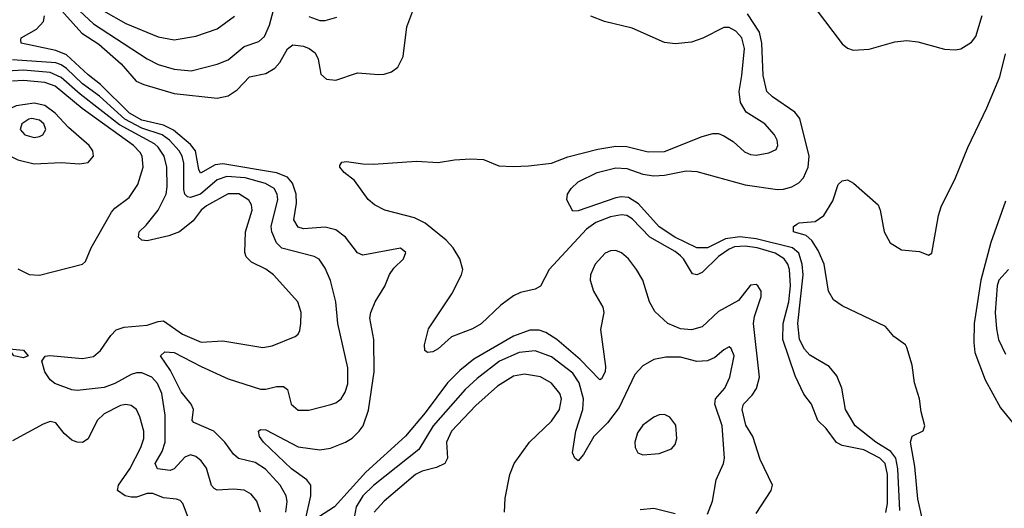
# Model space of a CAD drawing. Header units: inches. Extents: x 1649636 to 1815363, y 506543 to 641975.
# Tile 373 of 656: x 1695156 to 1698812, y 624964 to 626777. Entities that reach past the tile are written whole.
import ezdxf

# ---------------------------------------------------------------- set-up
doc = ezdxf.new("R2010")
doc.units = ezdxf.units.IN
doc.header["$MEASUREMENT"] = 0
doc.layers.add('B6692', color=7, linetype='Continuous')

msp = doc.modelspace()

# ---------------------------------------------------------------- linework, layer by layer
at = {"layer": 'B6692', "color": 5}
for points, elevation in [([(1695290, 626834.6), (1695386.8, 626726.8), (1695450, 626685.8), (1695532.6, 626612.6), (1695589.3, 626549.3), (1695616.7, 626536.7), (1695730, 626503.5), (1695890, 626485.5), (1695930, 626494.7), (1695963.1, 626516.9), (1696010, 626564.4), (1696070, 626576.8), (1696103.1, 626596.9), (1696122.5, 626617.5), (1696150, 626669.2), (1696170, 626684.1), (1696210, 626678.4), (1696231.3, 626670), (1696253.7, 626653.7), (1696264.2, 626630), (1696274.4, 626574.4), (1696295.8, 626555.8), (1696330, 626552.8), (1696410, 626580.2), (1696490, 626573.2), (1696510, 626575.2), (1696536.9, 626583.1), (1696559.7, 626600.3), (1696579.5, 626640.5), (1696594, 626750), (1696615.8, 626810)], 420), ([(1695378.8, 626810), (1695430, 626761.9), (1695630, 626631.7), (1695670, 626610.1), (1695730, 626593.4), (1695793.4, 626586.6), (1695890, 626611.3), (1695930, 626628.1), (1695990, 626677.9), (1696043.6, 626696.4), (1696065.2, 626714.8), (1696083.8, 626756.2), (1696109, 626851)], 440), ([(1698110, 626819.7), (1698210, 626686.9), (1698230, 626671.3), (1698250, 626663.2), (1698310, 626667.5), (1698405.2, 626694.8), (1698450, 626699.2), (1698490, 626695), (1698590, 626667.6), (1698630, 626664.9), (1698650, 626668.9), (1698690, 626692.8), (1698705.5, 626714.5), (1698730, 626792.2)], 360), ([(1696216.2, 624916.2), (1696237.1, 625010), (1696237.1, 625050), (1696221.9, 625070), (1696165.3, 625110), (1696062, 625210), (1696047.1, 625230), (1696042.9, 625250), (1696050, 625256.4), (1696070, 625255.2), (1696190, 625192.5), (1696270, 625181), (1696310, 625187.5), (1696366, 625210), (1696390, 625224.8), (1696417.2, 625250), (1696431.9, 625270), (1696451.8, 625328.2), (1696472.7, 625470), (1696471.5, 625590), (1696455.9, 625670), (1696459.5, 625690), (1696475.4, 625730), (1696511.3, 625788.7), (1696528.8, 625831.2), (1696545.3, 625854.7), (1696580.8, 625890), (1696590, 625913.6), (1696569.8, 625929.7), (1696430, 625903), (1696410, 625911.3), (1696366, 625970), (1696330, 625996.6), (1696290, 626006.7), (1696210, 626001.3), (1696190, 626007), (1696174.2, 626034.2), (1696184, 626096), (1696183.1, 626130), (1696169.6, 626170), (1696150, 626192.3), (1696109.2, 626209.2), (1695910, 626241.4), (1695882.3, 626237.7), (1695827.9, 626207.9), (1695820.9, 626220.9), (1695808.8, 626290), (1695790, 626314.3), (1695726.9, 626366.9), (1695690, 626385.4), (1695610, 626404.5), (1695564.5, 626430), (1695456.8, 626536.8), (1695410, 626571.7), (1695330, 626645.9), (1695290, 626662.6), (1695161.2, 626690), (1695161, 626701), (1695161.3, 626710), (1695218.4, 626741.6), (1695244.2, 626770), (1695248.4, 626791.6)], 420), ([(1695467, 626810), (1695550, 626762.3), (1695670, 626713.3), (1695730, 626701.9), (1695810, 626715.6), (1695890, 626742.5), (1695953.5, 626790)], 460), ([(1696230, 626788.4), (1696270, 626773.7), (1696290, 626773.8), (1696333.6, 626786.4)], 440), ([(1698371.4, 624948.6), (1698378.2, 624981.8), (1698377.6, 625090), (1698369.6, 625130), (1698349, 625150), (1698290, 625181.2), (1698210, 625196.9), (1698188.7, 625208.7), (1698150, 625260.2), (1698119.6, 625290), (1698096.3, 625350), (1698067.5, 625387.5), (1698035.3, 625455.3), (1697989.9, 625590.1), (1697991.2, 625650), (1698012.1, 625730), (1698017.9, 625790), (1698014.6, 625850), (1698008.3, 625870), (1697994.5, 625890), (1697960.4, 625910), (1697894.3, 625930), (1697850, 625936.3), (1697810, 625933.6), (1697790, 625926), (1697750, 625897.8), (1697690, 625838.7), (1697670, 625830.4), (1697653.5, 625833.5), (1697620.5, 625890), (1697610, 625900.3), (1697590, 625916.3), (1697495.4, 625970), (1697430, 626038.5), (1697410, 626050.3), (1697390, 626052.9), (1697350, 626045.6), (1697295.1, 626024.9), (1697260.4, 625999.6), (1697121.9, 625850), (1697090, 625787.9), (1697070, 625776.8), (1697015.5, 625764.5), (1696990, 625752.8), (1696942.6, 625717.4), (1696870, 625648.2), (1696837.1, 625630), (1696759.2, 625600.8), (1696710, 625555.3), (1696690, 625544.8), (1696670, 625542.4), (1696660.7, 625550), (1696659.7, 625570), (1696673.6, 625630), (1696760.8, 625759.3), (1696797.1, 625830), (1696801.1, 625850), (1696790.8, 625890), (1696765.2, 625930), (1696739, 625959), (1696662.2, 626022.2), (1696621.7, 626041.7), (1696512, 626070), (1696473.3, 626090), (1696449.7, 626110), (1696399.6, 626179.6), (1696360.5, 626210), (1696344.2, 626230), (1696344.7, 626235.3), (1696351.9, 626248.1), (1696369, 626251), (1696430, 626241.5), (1696470, 626240.4), (1696630, 626251.4), (1696710, 626246.5), (1696770, 626256.8), (1696830, 626260.2), (1696877.7, 626257.8), (1696934.6, 626234.6), (1696988.1, 626231.9), (1697044.8, 626235.2), (1697130, 626244.2), (1697191.7, 626268.3), (1697303.2, 626296.8), (1697370, 626307.7), (1697410, 626306.9), (1697490, 626286.2), (1697550, 626288.1), (1697690, 626343.2), (1697730, 626354.4), (1697750, 626354), (1697770, 626346), (1697804.7, 626324.7), (1697846.8, 626286.8), (1697870, 626276.3), (1697890, 626274.5), (1697937, 626283), (1697964.9, 626295.1), (1697971, 626310), (1697968.5, 626330), (1697958.2, 626350), (1697922.7, 626390), (1697853.1, 626433.1), (1697831.7, 626470), (1697827.5, 626510), (1697837.7, 626570), (1697846.5, 626670), (1697836.7, 626710), (1697814.7, 626734.7), (1697790, 626747.3), (1697770, 626748.1), (1697692.3, 626707.7), (1697650, 626693.9), (1697590, 626687.8), (1697550, 626692.7), (1697430, 626745), (1697327.6, 626770), (1697276.4, 626790)], 380), ([(1698424.2, 624955.8), (1698416, 625110), (1698408.6, 625150), (1698390, 625175.1), (1698334.2, 625210), (1698258.4, 625270), (1698221.5, 625330), (1698207.9, 625410), (1698190, 625455.1), (1698161.5, 625490), (1698090, 625532.2), (1698070, 625554.2), (1698050.9, 625590), (1698044.5, 625650), (1698064.5, 625830), (1698061.1, 625870), (1698048.6, 625910), (1698025, 625930), (1697890, 625964.3), (1697830, 625971.7), (1697776.6, 625963.4), (1697710, 625930.9), (1697670, 625930.3), (1697588.8, 625970), (1697530, 626008.4), (1697453.5, 626093.5), (1697416.8, 626116.8), (1697390, 626119.9), (1697370, 626115.7), (1697230, 626067.4), (1697210, 626066), (1697188, 626108), (1697189.7, 626129.7), (1697203.5, 626150), (1697230, 626175.3), (1697299.8, 626210), (1697370, 626227), (1697410, 626224.2), (1697470, 626203.3), (1697510, 626197.1), (1697550, 626199.4), (1697630, 626216.1), (1697670, 626213.6), (1697850, 626164.6), (1697970, 626146.2), (1697992.5, 626147.5), (1698023, 626157), (1698048.3, 626171.7), (1698066, 626190), (1698083.3, 626230), (1698086.8, 626270), (1698053, 626410), (1698034.2, 626434.2), (1697951.6, 626490), (1697930.6, 626510), (1697915.8, 626570), (1697911.9, 626690), (1697903.1, 626730), (1697858.7, 626798.7)], 360), ([(1698507.1, 624927.1), (1698490, 624999), (1698478.9, 625118.9), (1698463.7, 625210), (1698470, 625232), (1698510, 625252), (1698516, 625270), (1698502.4, 625322.4), (1698496.8, 625370), (1698477.7, 625430), (1698470, 625495.3), (1698450, 625561.2), (1698445.1, 625570), (1698402, 625602), (1698370, 625639.1), (1698210, 625715.1), (1698177.2, 625737.2), (1698158.4, 625770), (1698142.3, 625870), (1698121.1, 625921.1), (1698097.3, 625957.3), (1698076.5, 625976.5), (1698029.3, 625990), (1698029.3, 626010), (1698041.3, 626018.7), (1698050, 626023), (1698110, 626027.7), (1698141.2, 626050), (1698175.6, 626104.4), (1698194.8, 626165.2), (1698210, 626178.8), (1698230, 626182.8), (1698252, 626170), (1698342.8, 626090), (1698350.4, 626070.4), (1698365.5, 625990), (1698388.4, 625948.4), (1698430, 625923.2), (1698496.5, 625916.5), (1698530, 625902.6), (1698542, 625910), (1698567, 626050), (1698577.4, 626082.6), (1698631, 626190), (1698676.8, 626303.2), (1698747.3, 626450), (1698794.9, 626565.1), (1698816, 626650)], 340), ([(1696144.8, 624950), (1696148.9, 624988.9), (1696145.3, 625010), (1696123, 625050), (1696069.3, 625109.3), (1696030, 625133.9), (1695968.5, 625148.5), (1695950, 625165.3), (1695917.5, 625210), (1695876.8, 625250), (1695802.7, 625282.7), (1695797.2, 625290), (1695801.4, 625330), (1695792.5, 625350), (1695755.6, 625395.6), (1695715.8, 625475.8), (1695679.4, 625530), (1695695.7, 625544.3), (1695730, 625542.3), (1695830, 625489.6), (1695930, 625444.8), (1696050, 625406.4), (1696070, 625406.2), (1696110, 625416.3), (1696135.6, 625415.6), (1696150, 625404.9), (1696163.6, 625350), (1696190, 625328.3), (1696230, 625328.4), (1696310.9, 625349.1), (1696330, 625354.9), (1696350, 625370.4), (1696364.6, 625395.4), (1696374.1, 625425.9), (1696374.9, 625485.1), (1696336.9, 625650), (1696330.5, 625730.5), (1696310, 625809.4), (1696290, 625855.1), (1696268.4, 625888.4), (1696250, 625897.7), (1696130, 625929), (1696109.1, 625949.1), (1696092.5, 625990), (1696089.5, 626010), (1696114.1, 626110), (1696111.6, 626130), (1696100.7, 626150), (1696069.1, 626169.1), (1695992.9, 626190), (1695925.5, 626194.5), (1695890, 626183.2), (1695827.5, 626130), (1695790, 626116.7), (1695779.9, 626119.9), (1695768.9, 626128.9), (1695766.2, 626146.2), (1695765.1, 626245.1), (1695759.2, 626270), (1695748, 626290), (1695712.6, 626330), (1695685.8, 626350), (1695610, 626374.2), (1695547.2, 626407.2), (1695452.5, 626492.5), (1695390, 626538.6), (1695330, 626595.1), (1695310, 626609.5), (1695290, 626616.6), (1695130, 626627.3)], 440), ([(1696050.4, 624950), (1696036.1, 624990), (1696016.1, 625016.1), (1695990, 625031.2), (1695950, 625035), (1695890, 625031.3), (1695877.8, 625037.8), (1695868.3, 625048.3), (1695850, 625112.9), (1695830, 625140.2), (1695810, 625156.3), (1695790, 625161.9), (1695770, 625153.4), (1695730.1, 625109.9), (1695715.5, 625104.5), (1695668.4, 625110), (1695659.3, 625130), (1695684.7, 625175.3), (1695695.8, 625210), (1695696.7, 625310), (1695683.4, 625390), (1695667.3, 625427.3), (1695647.3, 625450), (1695610, 625466.9), (1695590, 625467), (1695570, 625460.4), (1695510, 625426.5), (1695470, 625412.6), (1695370, 625401.6), (1695350, 625404), (1695287.2, 625427.2), (1695270, 625440.5), (1695249.8, 625470), (1695238.9, 625510), (1695251.1, 625528.9), (1695268.7, 625531.3), (1695390, 625519.8), (1695430, 625527.2), (1695456.8, 625550), (1695494.5, 625605.5), (1695514.4, 625625.6), (1695544, 625636), (1695630, 625643.9), (1695670, 625657.6), (1695690, 625659), (1695760.7, 625610), (1695830, 625580.4), (1695910, 625585.1), (1696059.3, 625560.7), (1696093.1, 625566.9), (1696179, 625601), (1696189.8, 625610.2), (1696195.8, 625624.2), (1696199.8, 625650), (1696201.5, 625690), (1696189, 625730), (1696098, 625830), (1696070, 625851.2), (1696016.6, 625876.6), (1695997.1, 625897.1), (1695992.6, 625912.6), (1695994.8, 625990), (1696019.9, 626070), (1696017.4, 626090), (1696007.2, 626107.2), (1695970, 626130.3), (1695930, 626130.3), (1695850, 626086.4), (1695829.6, 626070), (1695799.8, 626030), (1695750, 625989.9), (1695710, 625974.8), (1695630, 625956.2), (1695610, 625959.2), (1695596.9, 625970), (1695600.4, 625990), (1695625.8, 626014.2), (1695669.9, 626070.1), (1695699.7, 626130), (1695703.6, 626156.4), (1695703.1, 626230), (1695692.8, 626270), (1695670, 626304), (1695656.4, 626316.4), (1695526.7, 626386.7), (1695380.8, 626500.8), (1695310, 626562.4), (1695270, 626580.3), (1695170, 626590), (1695110, 626585.7)], 460), ([(1695150, 625852.2), (1695191.3, 625831.3), (1695230, 625828.9), (1695389.6, 625870.4), (1695400.9, 625879.1), (1695421.7, 625930), (1695497.4, 626062.6), (1695510, 626077.9), (1695562.9, 626117.1), (1695594.6, 626165.4), (1695614.9, 626230), (1695611.2, 626270), (1695603.8, 626283.8), (1695579.3, 626310), (1695387.8, 626447.8), (1695288.1, 626530), (1695250, 626543.6), (1695170, 626551.1), (1695130, 626548.7)], 480), ([(1698815.9, 626104.1), (1698761.8, 625950), (1698724.2, 625810), (1698700.2, 625650), (1698698.8, 625578.8), (1698702.4, 625542.4), (1698740.7, 625440.7), (1698797.2, 625337.2), (1698842.2, 625282.2)], 340), ([(1697890, 624944.9), (1697946, 625030), (1697951.6, 625050), (1697904.9, 625144.9), (1697878.1, 625230), (1697852.3, 625272.3), (1697838.2, 625330), (1697843.2, 625350), (1697875.8, 625384.2), (1697891.8, 625408.2), (1697902.4, 625450), (1697881.1, 625650), (1697884, 625676), (1697908.5, 625750), (1697909, 625770), (1697896.5, 625790), (1697890, 625794.7), (1697870, 625791.4), (1697824.7, 625735.3), (1697750, 625694.4), (1697690, 625637.9), (1697650, 625625.9), (1697610, 625629.4), (1697563.1, 625650), (1697514.4, 625694.4), (1697495, 625730), (1697469.3, 625810), (1697446.7, 625850), (1697416.7, 625890), (1697390, 625912.4), (1697370, 625919.9), (1697350, 625919.5), (1697330, 625910.8), (1697292.7, 625870), (1697275.5, 625830), (1697274.1, 625810), (1697286.9, 625770), (1697320.9, 625710), (1697324.6, 625690), (1697312, 625628), (1697331, 625490), (1697329.4, 625470), (1697315.8, 625444.3), (1697310, 625440.3), (1697236.7, 625516.7), (1697150, 625590.6), (1697110, 625616.6), (1697084.9, 625624.9), (1697050, 625625.3), (1696990, 625603), (1696842.2, 625517.8), (1696790, 625475.9), (1696745.1, 625430), (1696661.7, 625318.3), (1696588.1, 625231.9), (1696441.6, 625098.4), (1696325.4, 624970), (1696226.9, 624906.9)], 420), ([(1698827.4, 625850), (1698791.7, 625810), (1698785.6, 625790), (1698778.1, 625690), (1698782.1, 625630), (1698790.4, 625590), (1698816.4, 625536.4)], 360), ([(1697710, 624942.4), (1697727.7, 624990), (1697741.8, 625070), (1697769, 625130), (1697773.3, 625150), (1697764.3, 625270), (1697737.3, 625350), (1697739.5, 625370), (1697773.6, 625410), (1697792.8, 625450), (1697808.7, 625530), (1697797.3, 625557.3), (1697790, 625562.6), (1697770, 625552.1), (1697736.9, 625523.1), (1697709.4, 625510.6), (1697670, 625509.1), (1697610, 625524.2), (1697554.7, 625525.3), (1697510, 625515.8), (1697470, 625492.2), (1697440, 625460), (1697381.7, 625338.3), (1697338.8, 625281.2), (1697287.3, 625230), (1697250, 625164.2), (1697230, 625139.6), (1697217, 625150), (1697208.7, 625170), (1697221.2, 625250), (1697246.4, 625330), (1697249.2, 625370), (1697233.1, 625430), (1697210, 625464.9), (1697130, 625526.1), (1697070, 625548.2), (1697010, 625542.4), (1696937.4, 625510), (1696854.2, 625445.8), (1696810, 625404.4), (1696690.8, 625270), (1696637.6, 625182.4), (1696470, 625049.1), (1696430, 625010.4), (1696405.9, 624970), (1696394.4, 624910)], 440), ([(1696955.6, 624950), (1696958.4, 625001.6), (1696976.2, 625090), (1696991.5, 625130), (1697048.7, 625210), (1697130, 625287.3), (1697159.9, 625330), (1697167.4, 625370), (1697161.9, 625390), (1697130, 625428.3), (1697090, 625451.6), (1697030, 625461.2), (1696990, 625454), (1696930, 625417.3), (1696850, 625345.3), (1696759.8, 625250), (1696740.9, 625210), (1696744.1, 625150), (1696734.6, 625130), (1696704, 625116), (1696650, 625102.3), (1696626.3, 625090), (1696509, 624990), (1696472.6, 624950)], 460), ([(1695784.2, 624924.2), (1695762, 624982), (1695752.6, 624992.6), (1695738.5, 624998.5), (1695690, 625003.2), (1695650, 625018.5), (1695630, 625018.7), (1695590, 625005.4), (1695570, 625005.3), (1695548.2, 625010), (1695519.3, 625030), (1695523.7, 625050), (1695564.6, 625110), (1695606.4, 625190), (1695616.7, 625223.3), (1695616.7, 625250), (1695602.8, 625302.8), (1695590, 625331.1), (1695570, 625345.6), (1695550, 625348.9), (1695530, 625345), (1695470, 625315), (1695443.7, 625290), (1695410, 625222), (1695390, 625208.8), (1695370, 625209), (1695350, 625217), (1695321.7, 625241.7), (1695290, 625281.7), (1695270, 625286), (1695243.4, 625276.6), (1695130, 625214.3)], 480), ([(1697460, 624960), (1697510, 624964.8), (1697590, 624944.2)], 440)]:
    msp.add_lwpolyline(points, dxfattribs=dict(at, elevation=elevation))
for points, elevation in [([(1695210, 626467.1), (1695142.7, 626457.2), (1695085.1, 626430), (1695060.1, 626410), (1695046.1, 626390), (1695041.5, 626370), (1695044.2, 626350), (1695060.6, 626320.6), (1695110, 626276.6), (1695150, 626256.4), (1695210, 626242.5), (1695310, 626247), (1695378.6, 626241.4), (1695410, 626246.8), (1695430.6, 626270), (1695427.5, 626290), (1695414.6, 626310), (1695337.3, 626377.3), (1695288.6, 626430), (1695250, 626458.1)], 520), ([(1695202, 626410), (1695190, 626407.2), (1695164.8, 626390), (1695158.5, 626370), (1695175.2, 626350), (1695210, 626340.1), (1695230, 626343.5), (1695242.7, 626350), (1695253, 626370), (1695245.6, 626390), (1695230, 626404.5)], 540), ([(1695091.6, 625551.6), (1695103.2, 625556.8), (1695170.2, 625550.2), (1695187.7, 625530), (1695170, 625522.2), (1695134.5, 625530), (1695124.2, 625544.2), (1695088.7, 625550), (1695078, 625558), (1695022, 625570), (1695043.3, 625576.7), (1695070, 625575.5), (1695090.6, 625570)], 460), ([(1697550, 625312.6), (1697530, 625311), (1697510, 625302.2), (1697470, 625272), (1697450, 625243.6), (1697439.6, 625210), (1697441.7, 625190), (1697450.8, 625170), (1697470, 625162.6), (1697530, 625167.6), (1697575.5, 625184.5), (1697590, 625200.7), (1697596.4, 625223.6), (1697592.4, 625272.4), (1697570, 625302.4)], 460)]:
    msp.add_lwpolyline(points, close=True, dxfattribs=dict(at, elevation=elevation))

doc.saveas('drawing.dxf')
